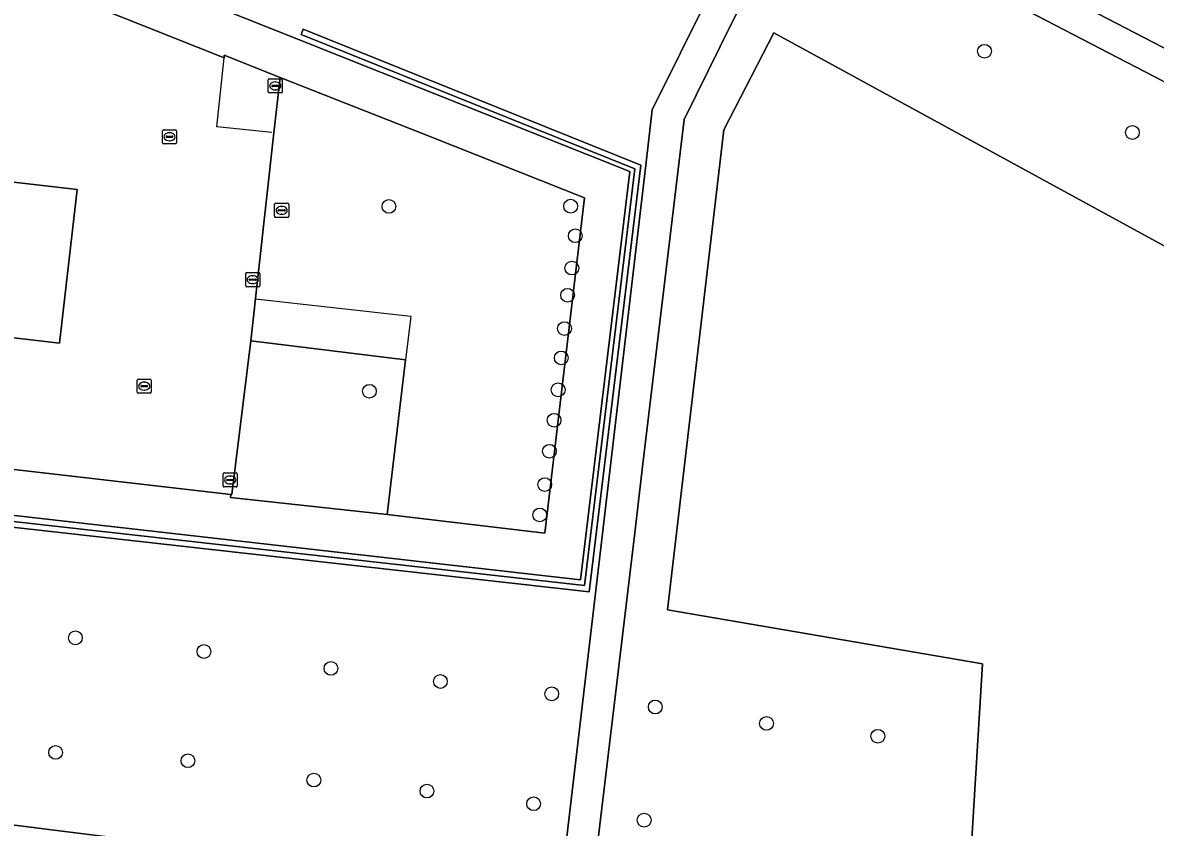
# Model space of a CAD drawing. Extents: x 157445 to 158888, y 383061 to 384688.
# Drawn here: x 157961.7 to 158042.2, y 384300.1 to 384357.3 of the extents above; entities that cross this region are included whole.
import ezdxf

# ---------------------------------------------------------------- set-up
doc = ezdxf.new("R2010")
doc.units = 0
for name, color, linetype in [('IMGEO_Boom', 7, 'Continuous'), ('IMGEO_Grasland_overig', 7, 'Continuous'), ('IMGEO_Groenvoorziening', 7, 'Continuous'), ('IMGEO_Haag', 7, 'Continuous'), ('IMGEO_Hek', 7, 'Continuous'), ('IMGEO_Kolk', 7, 'Continuous'), ('IMGEO_Pand', 7, 'Continuous'), ('IMGEO_Rioolput', 7, 'Continuous'), ('IMGEO_Voetpad_halfverhard', 7, 'Continuous'), ('IMGEO_Voetpad_open', 7, 'Continuous')]:
    doc.layers.add(name, color=color, linetype=linetype)

msp = doc.modelspace()

# ---------------------------------------------------------------- linework, layer by layer
at = {"layer": 'IMGEO_Boom'}
for centre in [(158030.023, 384355.272), (158040.536, 384349.5), (157987.693, 384344.252), (158000.611, 384344.264), (158000.938, 384342.167), (158000.692, 384339.87), (158000.393, 384337.934), (158000.17, 384335.571), (157999.946, 384333.487), (157999.72, 384331.218), (157986.305, 384331.119), (157999.429, 384329.053), (157999.098, 384326.852), (157998.766, 384324.485), (157998.412, 384322.327), (157965.415, 384313.598), (157974.545, 384312.627), (157983.571, 384311.43), (157991.356, 384310.5), (157999.269, 384309.621), (158006.626, 384308.686), (158014.532, 384307.519), (158022.442, 384306.606), (157964.008, 384305.46), (157973.41, 384304.87), (157982.358, 384303.496), (157990.399, 384302.716), (157997.981, 384301.814), (158005.837, 384300.645)]:
    msp.add_circle(centre, 0.489, dxfattribs=at)
at = {"layer": 'IMGEO_Grasland_overig'}
msp.add_lwpolyline([(158095.733, 384312.548), (158015.041, 384356.574), (158011.505, 384349.696), (158007.494, 384315.591), (158029.87, 384311.751), (158028.152, 384283.385), (158093.176, 384289.467)], close=True, dxfattribs=at)
at = {"layer": 'IMGEO_Groenvoorziening'}
for points in [[(157966.21, 384389.742), (157965.73, 384389.95), (157965.25, 384390.157), (157965.154, 384390.199), (157965.057, 384390.241), (157963.395, 384376.097), (157960.526, 384377.513), (157960.395, 384376.402), (157963.446, 384374.816), (157962.088, 384363.746), (157981.274, 384356.102), (158004.814, 384346.723), (158001.316, 384317.716), (157958.358, 384322.607), (157955.764, 384300.952), (157999.855, 384295.441), (158005.947, 384347.169), (158006.411, 384351.103), (158014.456, 384367.345), (158000, 384374.378)], [(157997.89, 384378.013), (158000, 384377.027), (158010.318, 384372.202), (158023.343, 384365.609), (158050.349, 384351.579), (158078.875, 384335.918), (158088.8, 384330.665), (158098.831, 384324.985), (158138.247, 384300.694), (158141.802, 384298.503), (158152.896, 384291.11)], [(158042.68, 384353.171), (158029.336, 384360.105), (158016.532, 384366.335), (158011.23, 384355.602), (158008.668, 384350.416), (158005.752, 384325.97), (158005.167, 384321.07), (158002.078, 384295.168), (158002.125, 384295.162), (158001.717, 384291.991), (157999.54, 384274.008), (157999.536, 384273.973), (157999.781, 384273.945), (158000, 384273.919), (158024.119, 384271.087), (158028.773, 384270.541), (158033.118, 384270.031), (158081.83, 384264.311)]]:
    msp.add_lwpolyline(points, dxfattribs=at)
for points in [[(157975.977, 384354.806), (157975.996, 384354.987), (157979.962, 384353.407), (157990.782, 384349.135), (158001.588, 384344.864), (157998.779, 384321.034), (157987.573, 384322.356), (157976.428, 384323.576), (157976.455, 384323.785), (157956.716, 384326.061), (157954.477, 384323.951), (157951.756, 384301.413), (157955.764, 384300.952), (157958.358, 384322.607), (158001.316, 384317.716), (158004.814, 384346.723), (157981.274, 384356.102), (157962.088, 384363.746), (157963.446, 384374.816), (157960.395, 384376.402), (157959.024, 384364.749), (157959.696, 384361.303)], [(158005.172, 384346.912), (158001.586, 384317.315), (157958.649, 384322.125), (157956.051, 384301.124), (157956.448, 384301.074), (157958.997, 384321.683), (158001.936, 384316.873), (158005.606, 384347.169), (157981.599, 384356.833), (157981.449, 384356.461)], [(158005.606, 384347.169), (158001.936, 384316.873), (157958.997, 384321.683), (157956.448, 384301.074), (157956.051, 384301.124), (157958.649, 384322.125), (158001.586, 384317.315), (158005.172, 384346.912), (157981.449, 384356.461), (157981.599, 384356.833)], [(158095.733, 384312.548), (158093.176, 384289.467), (158028.152, 384283.385), (158029.87, 384311.751), (158007.494, 384315.591), (158011.505, 384349.696), (158015.041, 384356.574)], [(158001.588, 384344.864), (157990.782, 384349.135), (157979.962, 384353.407), (157979.523, 384349.477), (157977.874, 384334.705), (157988.871, 384333.359), (157987.573, 384322.356), (157998.779, 384321.034)], [(157976.455, 384323.785), (157976.428, 384323.576), (157987.573, 384322.356), (157988.871, 384333.359), (157977.874, 384334.705), (157976.525, 384323.777)], [(157999.855, 384295.441), (157955.764, 384300.952), (157951.756, 384301.413), (157949.406, 384282.113), (157951.406, 384279.778), (157997.194, 384274.298)]]:
    msp.add_lwpolyline(points, close=True, dxfattribs=at)
at = {"layer": 'IMGEO_Haag'}
msp.add_lwpolyline([(158005.172, 384346.912), (158001.586, 384317.315), (157958.649, 384322.125), (157956.051, 384301.124), (157956.448, 384301.074), (157958.997, 384321.683), (158001.936, 384316.873), (158005.606, 384347.169), (157981.599, 384356.833), (157981.449, 384356.461)], close=True, dxfattribs=at)
at = {"layer": 'IMGEO_Hek'}
for points in [[(157962.088, 384363.746), (157981.274, 384356.102)], [(158095.733, 384312.548), (158015.041, 384356.574), (158011.505, 384349.696), (158007.494, 384315.591), (158029.87, 384311.751), (158028.152, 384283.385), (158093.176, 384289.467), (158095.733, 384312.548)], [(157981.274, 384356.102), (158004.814, 384346.723), (158001.316, 384317.716), (157958.358, 384322.607), (157955.764, 384300.952)], [(157979.377, 384349.492), (157975.455, 384349.893), (157975.977, 384354.806)], [(157979.962, 384353.407), (157990.782, 384349.135)], [(157990.782, 384349.135), (158001.588, 384344.864), (157998.779, 384321.034), (157987.573, 384322.356)], [(157989.244, 384336.435), (157978.204, 384337.665)], [(157989.244, 384336.435), (157988.871, 384333.359)], [(157988.871, 384333.359), (157977.874, 384334.705)], [(157988.871, 384333.359), (157987.573, 384322.356)], [(157987.573, 384322.356), (157976.428, 384323.576), (157976.455, 384323.785)]]:
    msp.add_lwpolyline(points, dxfattribs=at)
at = {"layer": 'IMGEO_Kolk'}
for p, q in [((157979.118, 384352.387), (157979.118, 384353.239)), ((157979.193, 384353.313), (157980.045, 384353.313)), ((157979.377, 384352.807), (157979.377, 384352.819)), ((157979.815, 384352.77), (157979.417, 384352.77)), ((157979.42, 384352.856), (157979.818, 384352.856)), ((157979.606, 384353.093), (157979.631, 384353.093)), ((157979.861, 384352.819), (157979.861, 384352.807)), ((157980.119, 384353.239), (157980.119, 384352.387)), ((157980.045, 384352.313), (157979.193, 384352.313)), ((157979.629, 384352.533), (157979.604, 384352.533)), ((157977.514, 384338.617), (157977.514, 384339.469)), ((157977.589, 384339.543), (157978.441, 384339.543)), ((157977.773, 384339.037), (157977.773, 384339.049)), ((157978.211, 384339), (157977.813, 384339)), ((157977.816, 384339.086), (157978.214, 384339.086)), ((157978.002, 384339.323), (157978.027, 384339.323)), ((157978.257, 384339.049), (157978.257, 384339.037)), ((157978.515, 384339.469), (157978.515, 384338.617)), ((157978.441, 384338.543), (157977.589, 384338.543)), ((157978.025, 384338.763), (157978, 384338.763)), ((157975.912, 384324.39), (157975.912, 384325.242)), ((157975.987, 384325.316), (157976.839, 384325.316)), ((157976.913, 384325.242), (157976.913, 384324.39)), ((157976.171, 384324.81), (157976.171, 384324.822)), ((157976.609, 384324.773), (157976.211, 384324.773)), ((157976.214, 384324.859), (157976.612, 384324.859)), ((157976.423, 384324.536), (157976.398, 384324.536)), ((157976.4, 384325.096), (157976.425, 384325.096)), ((157976.655, 384324.822), (157976.655, 384324.81)), ((157976.839, 384324.316), (157975.987, 384324.316))]:
    msp.add_line(p, q, dxfattribs=at)
for points in [[(157979.118, 384352.387), (157979.118, 384353.239)], [(157979.193, 384353.313), (157980.045, 384353.313)], [(157980.119, 384353.239), (157980.119, 384352.387)], [(157980.045, 384352.313), (157979.193, 384352.313)], [(157977.514, 384338.617), (157977.514, 384339.469)], [(157977.589, 384339.543), (157978.441, 384339.543)], [(157978.515, 384339.469), (157978.515, 384338.617)], [(157978.441, 384338.543), (157977.589, 384338.543)], [(157975.912, 384324.39), (157975.912, 384325.242)], [(157975.987, 384325.316), (157976.839, 384325.316)], [(157976.913, 384325.242), (157976.913, 384324.39)], [(157976.839, 384324.316), (157975.987, 384324.316)]]:
    msp.add_lwpolyline(points, dxfattribs=at)
for centre, radius, start, end in [((157979.195, 384353.237), 0.0765, 91.55205, 178.44795), ((157979.195, 384353.237), 0.0765, 91.55205, 178.44795), ((157979.417, 384352.816), 0.0403, 85.87752, 175.75265), ((157979.414, 384352.806), 0.0366, 178.93798, 274.71019), ((157979.818, 384352.813), 0.043, 264.86636, 352.45326), ((157979.822, 384352.818), 0.0386, 1.73085, 96.63898), ((157980.043, 384353.237), 0.0765, 1.55205, 88.44795), ((157980.043, 384353.237), 0.0765, 1.55205, 88.44795), ((157979.195, 384352.389), 0.0765, 181.55205, 268.44795), ((157979.195, 384352.389), 0.0765, 181.55205, 268.44795), ((157980.043, 384352.389), 0.0765, 271.55205, 358.44795), ((157980.043, 384352.389), 0.0765, 271.55205, 358.44795), ((157977.591, 384339.467), 0.0765, 91.55205, 178.44795), ((157977.591, 384339.467), 0.0765, 91.55205, 178.44795), ((157977.813, 384339.046), 0.0403, 85.87752, 175.75265), ((157977.81, 384339.036), 0.0366, 178.93798, 274.71019), ((157978.214, 384339.043), 0.043, 264.86636, 352.45326), ((157978.218, 384339.048), 0.0386, 1.73085, 96.63898), ((157978.439, 384339.467), 0.0765, 1.55205, 88.44795), ((157978.439, 384339.467), 0.0765, 1.55205, 88.44795), ((157977.591, 384338.619), 0.0765, 181.55205, 268.44795), ((157977.591, 384338.619), 0.0765, 181.55205, 268.44795), ((157978.439, 384338.619), 0.0765, 271.55205, 358.44795), ((157978.439, 384338.619), 0.0765, 271.55205, 358.44795), ((157975.989, 384325.24), 0.0765, 91.55205, 178.44795), ((157975.989, 384325.24), 0.0765, 91.55205, 178.44795), ((157976.837, 384325.24), 0.0765, 1.55205, 88.44795), ((157976.837, 384325.24), 0.0765, 1.55205, 88.44795), ((157975.989, 384324.392), 0.0765, 181.55205, 268.44795), ((157975.989, 384324.392), 0.0765, 181.55205, 268.44795), ((157976.211, 384324.819), 0.0403, 85.87752, 175.75265), ((157976.208, 384324.809), 0.0366, 178.93798, 274.71019), ((157976.612, 384324.816), 0.043, 264.86636, 352.45326), ((157976.616, 384324.821), 0.0386, 1.73085, 96.63898), ((157976.837, 384324.392), 0.0765, 271.55205, 358.44795), ((157976.837, 384324.392), 0.0765, 271.55205, 358.44795)]:
    msp.add_arc(centre, radius, start, end, dxfattribs=at)
for centre, major_axis, ratio, start_param, end_param in [((157979.605, 384352.813), (-0.387, 0.002), 0.722429, 4.712389, 7.853982), ((157979.63, 384352.813), (-0.39, 0.002), 0.717154, 1.570796, 4.712389), ((157978.001, 384339.043), (-0.387, 0.002), 0.722429, 4.712389, 7.853982), ((157978.026, 384339.043), (-0.39, 0.002), 0.717154, 1.570796, 4.712389), ((157976.399, 384324.816), (-0.387, 0.002), 0.722429, 4.712389, 7.853982), ((157976.424, 384324.816), (-0.39, 0.002), 0.717154, 1.570796, 4.712389)]:
    msp.add_ellipse(centre, major_axis=major_axis, ratio=ratio, start_param=start_param, end_param=end_param, dxfattribs=at)
at = {"layer": 'IMGEO_Pand'}
msp.add_lwpolyline([(157948.684, 384347.391), (157933.437, 384349.15), (157932.179, 384338.244), (157947.388, 384336.49), (157964.287, 384334.541), (157965.544, 384345.446)], close=True, dxfattribs=at)
at = {"layer": 'IMGEO_Rioolput'}
for p, q in [((157971.598, 384348.771), (157971.598, 384349.623)), ((157971.673, 384349.697), (157972.525, 384349.697)), ((157972.086, 384349.477), (157972.111, 384349.477)), ((157972.599, 384349.623), (157972.599, 384348.771)), ((157972.525, 384348.697), (157971.673, 384348.697)), ((157971.857, 384349.191), (157971.857, 384349.203)), ((157972.295, 384349.154), (157971.897, 384349.154)), ((157971.9, 384349.24), (157972.298, 384349.24)), ((157972.109, 384348.917), (157972.084, 384348.917)), ((157972.341, 384349.203), (157972.341, 384349.191)), ((157979.571, 384343.546), (157979.571, 384344.398)), ((157979.646, 384344.472), (157980.498, 384344.472)), ((157979.83, 384343.966), (157979.83, 384343.978)), ((157980.268, 384343.929), (157979.87, 384343.929)), ((157979.873, 384344.015), (157980.271, 384344.015)), ((157980.082, 384343.692), (157980.057, 384343.692)), ((157980.059, 384344.252), (157980.084, 384344.252)), ((157980.314, 384343.978), (157980.314, 384343.966)), ((157980.572, 384344.398), (157980.572, 384343.546)), ((157980.498, 384343.472), (157979.646, 384343.472)), ((157969.804, 384331.057), (157969.804, 384331.909)), ((157969.879, 384331.983), (157970.731, 384331.983)), ((157970.292, 384331.763), (157970.317, 384331.763)), ((157970.805, 384331.909), (157970.805, 384331.057)), ((157970.731, 384330.983), (157969.879, 384330.983)), ((157970.063, 384331.477), (157970.063, 384331.489)), ((157970.501, 384331.44), (157970.103, 384331.44)), ((157970.106, 384331.526), (157970.504, 384331.526)), ((157970.315, 384331.203), (157970.29, 384331.203)), ((157970.547, 384331.489), (157970.547, 384331.477))]:
    msp.add_line(p, q, dxfattribs=at)
for points in [[(157971.598, 384348.771), (157971.598, 384349.623)], [(157971.673, 384349.697), (157972.525, 384349.697)], [(157972.599, 384349.623), (157972.599, 384348.771)], [(157972.525, 384348.697), (157971.673, 384348.697)], [(157979.571, 384343.546), (157979.571, 384344.398)], [(157979.646, 384344.472), (157980.498, 384344.472)], [(157980.572, 384344.398), (157980.572, 384343.546)], [(157980.498, 384343.472), (157979.646, 384343.472)], [(157969.804, 384331.057), (157969.804, 384331.909)], [(157969.879, 384331.983), (157970.731, 384331.983)], [(157970.805, 384331.909), (157970.805, 384331.057)], [(157970.731, 384330.983), (157969.879, 384330.983)]]:
    msp.add_lwpolyline(points, dxfattribs=at)
for centre, radius, start, end in [((157971.675, 384349.621), 0.0765, 91.55205, 178.44795), ((157971.675, 384349.621), 0.0765, 91.55205, 178.44795), ((157972.523, 384349.621), 0.0765, 1.55205, 88.44795), ((157972.523, 384349.621), 0.0765, 1.55205, 88.44795), ((157971.675, 384348.773), 0.0765, 181.55205, 268.44795), ((157971.675, 384348.773), 0.0765, 181.55205, 268.44795), ((157971.897, 384349.2), 0.0403, 85.87752, 175.75265), ((157971.894, 384349.19), 0.0366, 178.93798, 274.71019), ((157972.298, 384349.197), 0.043, 264.86636, 352.45326), ((157972.302, 384349.202), 0.0386, 1.73085, 96.63898), ((157972.523, 384348.773), 0.0765, 271.55205, 358.44795), ((157972.523, 384348.773), 0.0765, 271.55205, 358.44795), ((157979.648, 384344.396), 0.0765, 91.55205, 178.44795), ((157979.648, 384344.396), 0.0765, 91.55205, 178.44795), ((157979.87, 384343.975), 0.0403, 85.87752, 175.75265), ((157979.867, 384343.965), 0.0366, 178.93798, 274.71019), ((157980.271, 384343.972), 0.043, 264.86636, 352.45326), ((157980.275, 384343.977), 0.0386, 1.73085, 96.63898), ((157980.496, 384344.396), 0.0765, 1.55205, 88.44795), ((157980.496, 384344.396), 0.0765, 1.55205, 88.44795), ((157979.648, 384343.548), 0.0765, 181.55205, 268.44795), ((157979.648, 384343.548), 0.0765, 181.55205, 268.44795), ((157980.496, 384343.548), 0.0765, 271.55205, 358.44795), ((157980.496, 384343.548), 0.0765, 271.55205, 358.44795), ((157969.881, 384331.907), 0.0765, 91.55205, 178.44795), ((157969.881, 384331.907), 0.0765, 91.55205, 178.44795), ((157970.729, 384331.907), 0.0765, 1.55205, 88.44795), ((157970.729, 384331.907), 0.0765, 1.55205, 88.44795), ((157969.881, 384331.059), 0.0765, 181.55205, 268.44795), ((157969.881, 384331.059), 0.0765, 181.55205, 268.44795), ((157970.103, 384331.486), 0.0403, 85.87752, 175.75265), ((157970.1, 384331.476), 0.0366, 178.93798, 274.71019), ((157970.504, 384331.483), 0.043, 264.86636, 352.45326), ((157970.508, 384331.488), 0.0386, 1.73085, 96.63898), ((157970.729, 384331.059), 0.0765, 271.55205, 358.44795), ((157970.729, 384331.059), 0.0765, 271.55205, 358.44795)]:
    msp.add_arc(centre, radius, start, end, dxfattribs=at)
for centre, major_axis, ratio, start_param, end_param in [((157972.085, 384349.197), (-0.387, 0.002), 0.722429, 4.712389, 7.853982), ((157972.11, 384349.197), (-0.39, 0.002), 0.717154, 1.570796, 4.712389), ((157980.058, 384343.972), (-0.387, 0.002), 0.722429, 4.712389, 7.853982), ((157980.083, 384343.972), (-0.39, 0.002), 0.717154, 1.570796, 4.712389), ((157970.291, 384331.483), (-0.387, 0.002), 0.722429, 4.712389, 7.853982), ((157970.316, 384331.483), (-0.39, 0.002), 0.717154, 1.570796, 4.712389)]:
    msp.add_ellipse(centre, major_axis=major_axis, ratio=ratio, start_param=start_param, end_param=end_param, dxfattribs=at)
at = {"layer": 'IMGEO_Voetpad_halfverhard'}
for points in [[(158152.896, 384291.11), (158141.802, 384298.503), (158138.247, 384300.694), (158098.831, 384324.985), (158088.8, 384330.665), (158078.875, 384335.918), (158050.349, 384351.579), (158023.343, 384365.609), (158010.318, 384372.202), (158000, 384377.027), (157997.89, 384378.013)], [(157996.542, 384376.079), (158000, 384374.378), (158014.456, 384367.345), (158016.532, 384366.335), (158029.336, 384360.105), (158042.68, 384353.171), (158042.729, 384353.144), (158073.927, 384335.918), (158098.099, 384322.09), (158110.282, 384314.901), (158136.728, 384298.518), (158143.451, 384294.158), (158150.374, 384289.32), (158154.075, 384286.733), (158155.556, 384285.698)]]:
    msp.add_lwpolyline(points, dxfattribs=at)
msp.add_lwpolyline([(158005.167, 384321.07), (158005.752, 384325.97), (158008.668, 384350.416), (158011.23, 384355.602), (158016.532, 384366.335), (158014.456, 384367.345), (158006.411, 384351.103), (158005.947, 384347.169), (157999.855, 384295.441), (157997.194, 384274.298), (157999.54, 384274.008), (158001.717, 384291.991), (158002.125, 384295.162), (158002.078, 384295.168)], close=True, dxfattribs=at)
at = {"layer": 'IMGEO_Voetpad_open'}
for points in [[(157956.716, 384326.061), (157976.455, 384323.785), (157976.525, 384323.777), (157977.874, 384334.705), (157979.523, 384349.477), (157979.962, 384353.407), (157975.996, 384354.987), (157975.977, 384354.806), (157959.696, 384361.303)], [(157948.684, 384347.391), (157965.544, 384345.446), (157964.287, 384334.541), (157947.388, 384336.49)]]:
    msp.add_lwpolyline(points, dxfattribs=at)

doc.saveas('drawing.dxf')
